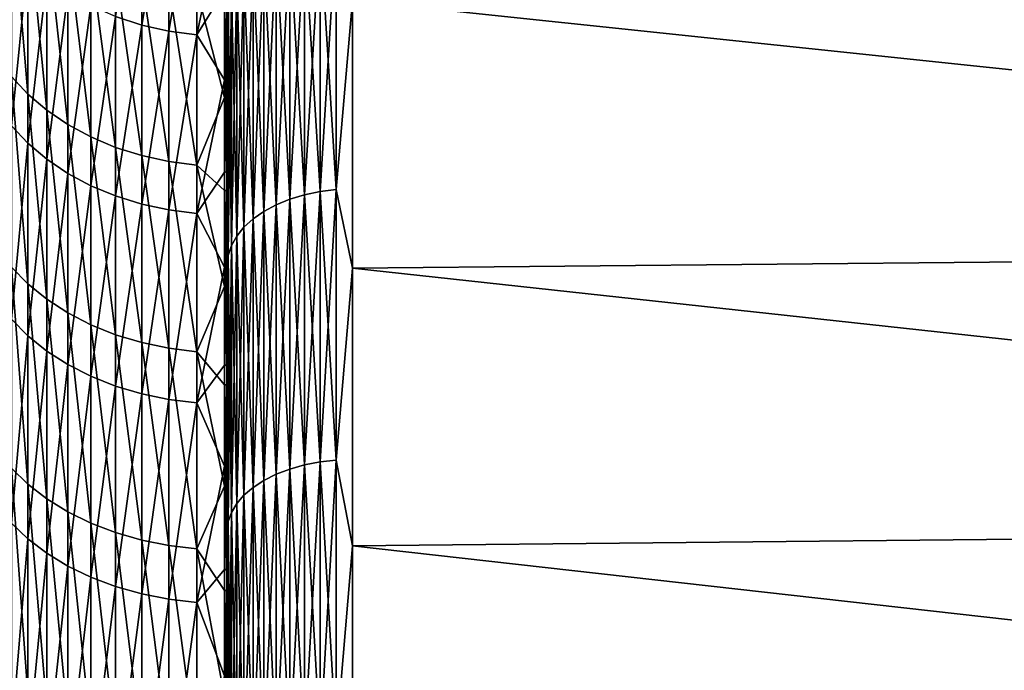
# Model space of a CAD drawing. Header units: metres. Extents: x -2 to 78, y -85 to 85.
# Tile 449 of 500: x 38.59 to 42.5, y 42.78 to 45.37. Entities that reach past the tile are written whole.
import ezdxf

# ---------------------------------------------------------------- set-up
doc = ezdxf.new("R2010")
doc.units = ezdxf.units.M
doc.layers.add('solid_20004802', color=7, linetype='CONTINUOUS')

msp = doc.modelspace()

# ---------------------------------------------------------------- linework, layer by layer
at = {"layer": 'solid_20004802'}
for points in [[(39.410625, 51.387024, 13.497613), (39.410625, 45.488194, 13.347751), (39.410625, 44.765827, 14.244519)], [(39.410625, 51.043106, 14.076686), (39.410625, 51.387024, 13.497613), (39.410625, 44.765827, 14.244519)], [(39.410625, 50.684883, 14.647001), (39.410625, 51.043106, 14.076686), (39.410625, 44.765827, 14.244519)], [(39.410625, 51.043083, -14.076723), (39.410625, 44.691898, -14.331079), (39.410625, 45.419147, -13.437757)], [(39.410625, 51.043083, -14.076723), (39.410625, 50.68486, -14.647038), (39.410625, 44.691898, -14.331079)], [(39.410625, 50.684883, 14.647001), (39.410625, 44.765827, 14.244519), (39.410625, 43.997272, 15.102559)], [(39.410625, 50.312798, 15.207808), (39.410625, 50.684883, 14.647001), (39.410625, 43.997272, 15.102559)], [(39.410625, 50.68486, -14.647038), (39.410625, 43.919174, -15.184835), (39.410625, 44.691898, -14.331079)], [(39.410625, 50.68486, -14.647038), (39.410625, 50.312775, -15.207843), (39.410625, 43.919174, -15.184835)], [(39.410625, 50.312798, 15.207808), (39.410625, 43.997272, 15.102559), (39.410625, 43.184834, 15.919174)], [(39.410625, 49.92654, 15.759588), (39.410625, 50.312798, 15.207808), (39.410625, 43.184834, 15.919174)], [(39.410625, 50.312775, -15.207843), (39.410625, 49.926517, -15.759623), (39.410625, 43.919174, -15.184835)], [(39.410625, 49.526707, 16.301516), (39.410625, 49.92654, 15.759588), (39.410625, 43.184834, 15.919174)], [(39.410625, 49.926517, -15.759623), (39.410625, 43.102558, -15.997272), (39.410625, 43.919174, -15.184835)], [(39.410625, 49.926517, -15.759623), (39.410625, 49.526684, -16.30155), (39.410625, 43.102558, -15.997272)], [(39.410625, 49.526707, 16.301516), (39.410625, 43.184834, 15.919174), (39.410625, 42.331078, 16.691898)], [(39.410625, 49.113743, 16.832952), (39.410625, 49.526707, 16.301516), (39.410625, 42.331078, 16.691898)], [(39.410625, 49.526684, -16.30155), (39.410625, 42.244518, -16.765829), (39.410625, 43.102558, -15.997272)], [(39.410625, 49.526684, -16.30155), (39.410625, 49.113716, -16.832985), (39.410625, 42.244518, -16.765829)], [(39.410625, 49.113743, 16.832952), (39.410625, 42.331078, 16.691898), (39.410625, 41.437759, 17.419146)], [(39.410625, 48.687313, 17.354332), (39.410625, 49.113743, 16.832952), (39.410625, 41.437759, 17.419146)], [(39.410625, 49.113716, -16.832985), (39.410625, 48.687286, -17.354364), (39.410625, 42.244518, -16.765829)], [(39.410625, 48.248127, 17.864828), (39.410625, 48.687313, 17.354332), (39.410625, 41.437759, 17.419146)], [(39.410625, 48.687286, -17.354364), (39.410625, 41.347752, -17.488192), (39.410625, 42.244518, -16.765829)], [(39.410625, 48.687286, -17.354364), (39.410625, 48.248096, -17.864861), (39.410625, 41.347752, -17.488192)], [(39.410625, 48.248127, 17.864828), (39.410625, 41.437759, 17.419146), (39.410625, 40.507576, 18.098614)], [(39.410625, 47.796581, 18.363922), (39.410625, 48.248127, 17.864828), (39.410625, 40.507576, 18.098614)], [(39.410625, 48.248096, -17.864861), (39.410625, 40.414097, -18.16288), (39.410625, 41.347752, -17.488192)], [(39.410625, 48.248096, -17.864861), (39.410625, 47.796551, -18.363955), (39.410625, 40.414097, -18.16288)], [(39.410625, 47.796581, 18.363922), (39.410625, 40.507576, 18.098614), (39.410625, 39.543453, 18.728268)], [(39.410625, 47.332367, 18.851988), (39.410625, 47.796581, 18.363922), (39.410625, 39.543453, 18.728268)], [(39.410625, 47.796551, -18.363955), (39.410625, 39.446392, -18.787746), (39.410625, 40.414097, -18.16288)], [(39.410625, 47.796551, -18.363955), (39.410625, 47.332333, -18.852022), (39.410625, 39.446392, -18.787746)], [(39.410625, 47.332367, 18.851988), (39.410625, 39.543453, 18.728268), (39.410625, 38.547363, 19.306816)], [(39.410625, 46.856277, 19.328205), (39.410625, 47.332367, 18.851988), (39.410625, 38.547363, 19.306816)], [(39.410625, 47.332333, -18.852022), (39.410625, 46.856243, -19.328238), (39.410625, 39.446392, -18.787746)], [(39.410625, 46.856277, 19.328205), (39.410625, 38.547363, 19.306816), (39.410625, 37.522343, 19.832407)], [(39.410625, 46.368671, 19.792171), (39.410625, 46.856277, 19.328205), (39.410625, 37.522343, 19.832407)], [(39.410625, 46.856243, -19.328238), (39.410625, 38.447662, -19.360931), (39.410625, 39.446392, -18.787746)], [(39.410625, 46.856243, -19.328238), (39.410625, 46.368637, -19.792206), (39.410625, 38.447662, -19.360931)], [(39.410625, 45.869267, 20.244188), (39.410625, 46.368671, 19.792171), (39.410625, 37.522343, 19.832407)], [(39.410625, 46.368637, -19.792206), (39.410625, 37.41996, -19.881256), (39.410625, 38.447662, -19.360931)], [(39.410625, 46.368637, -19.792206), (39.410625, 45.869228, -20.244221), (39.410625, 37.41996, -19.881256)], [(39.070782, 45.350189, 13.617154), (39.070782, 46.01762, 12.720903), (38.967026, 45.383896, 13.643607)], [(39.178684, 45.992336, 12.703053), (39.070782, 46.01762, 12.720903), (39.070782, 45.350189, 13.617154)], [(39.178684, 45.325844, 13.598046), (39.178684, 45.992336, 12.703053), (39.070782, 45.350189, 13.617154)], [(39.178684, 45.325844, 13.598046), (39.289375, 45.977093, 12.692291), (39.178684, 45.992336, 12.703053)], [(39.178684, 45.325844, 13.598046), (39.289375, 45.311165, 13.586525), (39.289375, 45.977093, 12.692291)], [(39.400002, 45.831692, 12.885292), (39.289375, 45.977093, 12.692291), (39.289375, 45.311165, 13.586525)], [(38.618519, 45.07542, -14.460934), (38.553516, 45.145256, -14.520078), (38.553516, 45.858681, -13.633048)], [(38.618519, 45.785938, -13.577517), (38.618519, 45.07542, -14.460934), (38.553516, 45.858681, -13.633048)], [(39.410625, 45.869267, 20.244188), (39.410625, 37.522343, 19.832407), (39.410625, 36.471584, 20.303486)], [(39.410625, 45.358952, 20.68346), (39.410625, 45.869267, 20.244188), (39.410625, 36.471584, 20.303486)], [(39.414875, 45.454346, 20.688208), (39.410625, 45.869267, 20.244188), (39.410625, 45.358952, 20.68346)], [(39.410625, 45.869228, -20.244221), (39.410625, 36.366417, -20.347048), (39.410625, 37.41996, -19.881256)], [(39.410625, 45.869228, -20.244221), (39.410625, 45.358913, -20.683493), (39.410625, 36.366417, -20.347048)], [(39.414875, 45.454346, -20.688208), (39.410625, 45.358913, -20.683493), (39.410625, 45.869228, -20.244221)], [(39.400002, 45.488285, 13.347656), (39.400002, 45.831692, 12.885292), (39.289375, 45.311165, 13.586525)], [(38.693371, 45.011581, -14.40687), (38.618519, 45.07542, -14.460934), (38.618519, 45.785938, -13.577517)], [(38.693371, 45.719444, -13.526756), (38.693371, 45.011581, -14.40687), (38.618519, 45.785938, -13.577517)], [(38.777126, 44.954548, -14.358569), (38.693371, 45.011581, -14.40687), (38.693371, 45.719444, -13.526756)], [(38.777126, 45.660038, -13.481406), (38.777126, 44.954548, -14.358569), (38.693371, 45.719444, -13.526756)], [(39.717983, 45.709927, -20.991142), (39.717983, 44.675091, -21.822256), (39.659534, 45.691216, -20.968966)], [(39.659534, 44.657475, 21.7992), (39.717983, 44.675091, 21.822256), (39.717983, 45.709927, 20.991142)], [(39.659534, 45.691216, 20.968966), (39.659534, 44.657475, 21.7992), (39.717983, 45.709927, 20.991142)], [(39.779713, 45.723572, -21.007315), (39.779713, 44.687939, -21.839069), (39.717983, 45.709927, -20.991142)], [(39.717983, 44.675091, 21.822256), (39.779713, 44.687939, 21.839069), (39.779713, 45.723572, 21.007315)], [(39.717983, 45.709927, 20.991142), (39.717983, 44.675091, 21.822256), (39.779713, 45.723572, 21.007315)], [(39.779713, 44.687939, -21.839069), (39.717983, 44.675091, -21.822256), (39.717983, 45.709927, -20.991142)], [(39.84367, 45.731915, -21.017204), (39.84367, 44.695797, -21.84935), (39.779713, 45.723572, -21.007315)], [(39.779713, 44.687939, 21.839069), (39.84367, 44.695797, 21.84935), (39.84367, 45.731915, 21.017204)], [(39.779713, 45.723572, 21.007315), (39.779713, 44.687939, 21.839069), (39.84367, 45.731915, 21.017204)], [(39.84367, 44.695797, -21.84935), (39.779713, 44.687939, -21.839069), (39.779713, 45.723572, -21.007315)], [(39.908051, 45.447441, -21.259769), (39.84367, 44.695797, -21.84935), (39.84367, 45.731915, -21.017204)], [(39.908051, 45.447441, 21.259769), (39.84367, 45.731915, 21.017204), (39.84367, 44.695797, 21.84935)], [(38.618519, 45.602173, 13.814921), (38.553516, 45.674164, 13.871424), (38.553516, 44.948906, 14.748801)], [(38.868729, 44.905037, -14.316639), (38.777126, 44.954548, -14.358569), (38.777126, 45.660038, -13.481406)], [(38.868729, 45.608467, -13.442038), (38.868729, 44.905037, -14.316639), (38.777126, 45.660038, -13.481406)], [(39.605366, 45.667755, -20.941158), (39.605366, 44.635384, -21.770292), (39.556393, 45.639946, -20.908195)], [(39.556393, 44.6092, 21.736025), (39.605366, 44.635384, 21.770292), (39.605366, 45.667755, 20.941158)], [(39.556393, 45.639946, 20.908195), (39.556393, 44.6092, 21.736025), (39.605366, 45.667755, 20.941158)], [(39.659534, 45.691216, -20.968966), (39.659534, 44.657475, -21.7992), (39.605366, 45.667755, -20.941158)], [(39.605366, 44.635384, 21.770292), (39.659534, 44.657475, 21.7992), (39.659534, 45.691216, 20.968966)], [(39.605366, 45.667755, 20.941158), (39.605366, 44.635384, 21.770292), (39.659534, 45.691216, 20.968966)], [(39.659534, 44.657475, -21.7992), (39.605366, 44.635384, -21.770292), (39.605366, 45.667755, -20.941158)], [(39.717983, 44.675091, -21.822256), (39.659534, 44.657475, -21.7992), (39.659534, 45.691216, -20.968966)], [(39.556393, 45.639946, -20.908195), (39.556393, 44.6092, -21.736025), (39.513454, 45.608257, -20.87064)], [(39.513454, 44.579365, 21.696981), (39.556393, 44.6092, 21.736025), (39.556393, 45.639946, 20.908195)], [(39.513454, 45.608257, 20.87064), (39.513454, 44.579365, 21.696981), (39.556393, 45.639946, 20.908195)], [(39.605366, 44.635384, -21.770292), (39.556393, 44.6092, -21.736025), (39.556393, 45.639946, -20.908195)], [(38.618519, 44.879868, 14.688725), (38.618519, 45.602173, 13.814921), (38.553516, 44.948906, 14.748801)], [(38.693371, 45.536366, 13.763273), (38.618519, 45.602173, 13.814921), (38.618519, 44.879868, 14.688725)], [(38.967026, 44.863674, -14.281608), (38.868729, 44.905037, -14.316639), (38.868729, 45.608467, -13.442038)], [(38.967026, 45.56538, -13.409146), (38.967026, 44.863674, -14.281608), (38.868729, 45.608467, -13.442038)], [(39.513454, 45.608257, -20.87064), (39.513454, 44.579365, -21.696981), (39.47728, 45.573238, -20.829128)], [(39.47728, 44.546391, 21.653828), (39.513454, 44.579365, 21.696981), (39.513454, 45.608257, 20.87064)], [(39.47728, 45.573238, 20.829128), (39.47728, 44.546391, 21.653828), (39.513454, 45.608257, 20.87064)], [(39.556393, 44.6092, -21.736025), (39.513454, 44.579365, -21.696981), (39.513454, 45.608257, -20.87064)], [(39.070782, 44.830978, -14.253918), (38.967026, 44.863674, -14.281608), (38.967026, 45.56538, -13.409146)], [(39.070782, 45.531322, -13.383148), (39.070782, 44.830978, -14.253918), (38.967026, 45.56538, -13.409146)], [(39.47728, 45.573238, -20.829128), (39.47728, 44.546391, -21.653828), (39.44849, 45.535477, -20.784372)], [(39.44849, 44.510838, 21.607298), (39.47728, 44.546391, 21.653828), (39.47728, 45.573238, 20.829128)], [(39.44849, 45.535477, 20.784372), (39.44849, 44.510838, 21.607298), (39.47728, 45.573238, 20.829128)], [(39.513454, 44.579365, -21.696981), (39.47728, 44.546391, -21.653828), (39.47728, 45.573238, -20.829128)], [(38.693371, 44.816761, 14.633811), (38.693371, 45.536366, 13.763273), (38.618519, 44.879868, 14.688725)], [(38.777126, 45.477573, 13.717131), (38.693371, 45.536366, 13.763273), (38.693371, 44.816761, 14.633811)], [(39.178684, 44.807362, -14.233916), (39.070782, 44.830978, -14.253918), (39.070782, 45.531322, -13.383148)], [(39.178684, 45.506725, -13.364368), (39.178684, 44.807362, -14.233916), (39.070782, 45.531322, -13.383148)], [(39.289375, 44.793121, -14.221857), (39.178684, 44.807362, -14.233916), (39.178684, 45.506725, -13.364368)], [(39.289375, 45.49189, -13.353045), (39.289375, 44.793121, -14.221857), (39.178684, 45.506725, -13.364368)], [(39.44849, 45.535477, -20.784372), (39.44849, 44.510838, -21.607298), (39.427567, 45.495621, -20.737129)], [(39.427567, 44.473309, 21.558186), (39.44849, 44.510838, 21.607298), (39.44849, 45.535477, 20.784372)], [(39.427567, 45.495621, 20.737129), (39.427567, 44.473309, 21.558186), (39.44849, 45.535477, 20.784372)], [(39.47728, 44.546391, -21.653828), (39.44849, 44.510838, -21.607298), (39.44849, 45.535477, -20.784372)], [(49.188503, 45.531387, -21.242498), (49.188503, 44.471329, -22.074615), (39.908051, 45.447441, -21.259769)], [(49.188503, 44.471195, 22.074715), (49.188503, 45.531265, 21.242599), (39.908051, 45.447441, 21.259769)], [(38.777126, 44.76038, 14.584749), (38.777126, 45.477573, 13.717131), (38.693371, 44.816761, 14.633811)], [(38.868729, 45.426537, 13.677073), (38.777126, 45.477573, 13.717131), (38.777126, 44.76038, 14.584749)], [(39.289375, 45.49189, -13.353045), (39.400002, 45.419147, -13.437757), (39.400002, 45.061417, -13.889133)], [(39.289375, 45.49189, -13.353045), (39.400002, 45.061417, -13.889133), (39.289375, 44.793121, -14.221857)], [(39.400002, 45.132889, 13.800872), (39.400002, 45.488285, 13.347656), (39.289375, 45.311165, 13.586525)], [(39.410625, 45.488194, 13.347751), (39.400002, 45.488285, 13.347656), (39.400002, 45.132889, 13.800872)], [(39.410625, 45.488194, 13.347751), (39.400002, 45.132889, 13.800872), (39.400002, 44.765755, 14.24463)], [(39.410625, 44.765827, 14.244519), (39.410625, 45.488194, 13.347751), (39.400002, 44.765755, 14.24463)], [(39.427567, 45.495621, -20.737129), (39.427567, 44.473309, -21.558186), (39.414875, 45.454346, -20.688208)], [(39.414875, 44.434444, 21.507326), (39.427567, 44.473309, 21.558186), (39.427567, 45.495621, 20.737129)], [(39.414875, 45.454346, 20.688208), (39.414875, 44.434444, 21.507326), (39.427567, 45.495621, 20.737129)], [(39.44849, 44.510838, -21.607298), (39.427567, 44.473309, -21.558186), (39.427567, 45.495621, -20.737129)], [(38.868729, 44.711437, 14.542158), (38.868729, 45.426537, 13.677073), (38.777126, 44.76038, 14.584749)], [(38.967026, 45.383896, 13.643607), (38.868729, 45.426537, 13.677073), (38.868729, 44.711437, 14.542158)], [(39.414875, 45.454346, 20.688208), (39.410625, 45.358952, 20.68346), (39.410625, 44.838005, 21.109707)], [(39.414875, 45.454346, 20.688208), (39.410625, 44.838005, 21.109707), (39.414875, 44.434444, 21.507326)], [(39.414875, 45.454346, -20.688208), (39.414875, 44.434444, -21.507326), (39.410625, 45.358913, -20.683493)], [(39.427567, 44.473309, -21.558186), (39.414875, 44.434444, -21.507326), (39.414875, 45.454346, -20.688208)], [(39.908051, 45.447441, -21.259769), (39.908051, 44.383259, -22.090265), (39.84367, 44.695797, -21.84935)], [(39.908051, 44.383259, 22.090265), (39.908051, 45.447441, 21.259769), (39.84367, 44.695797, 21.84935)], [(49.188503, 44.471329, -22.074615), (39.908051, 44.383259, -22.090265), (39.908051, 45.447441, -21.259769)], [(49.188503, 44.471195, 22.074715), (39.908051, 45.447441, 21.259769), (39.908051, 44.383259, 22.090265)], [(38.967026, 44.670547, 14.506576), (38.967026, 45.383896, 13.643607), (38.868729, 44.711437, 14.542158)], [(39.070782, 45.350189, 13.617154), (38.967026, 45.383896, 13.643607), (38.967026, 44.670547, 14.506576)], [(39.410625, 44.691898, -14.331079), (39.400002, 45.061417, -13.889133), (39.400002, 45.419147, -13.437757)], [(39.410625, 45.419147, -13.437757), (39.410625, 44.691898, -14.331079), (39.400002, 45.419147, -13.437757)], [(39.070782, 44.638222, 14.478449), (39.070782, 45.350189, 13.617154), (38.967026, 44.670547, 14.506576)], [(39.178684, 45.325844, 13.598046), (39.070782, 45.350189, 13.617154), (39.070782, 44.638222, 14.478449)], [(39.410625, 45.358952, 20.68346), (39.410625, 36.471584, 20.303486), (39.410625, 35.397255, 20.719088)], [(39.410625, 45.358952, 20.68346), (39.410625, 35.397255, 20.719088), (39.410625, 34.302631, 21.077858)], [(39.410625, 44.838005, 21.109707), (39.410625, 45.358952, 20.68346), (39.410625, 34.302631, 21.077858)], [(39.410625, 45.358913, -20.683493), (39.410625, 35.290318, -20.756941), (39.410625, 36.366417, -20.347048)], [(39.410625, 45.358913, -20.683493), (39.410625, 44.837963, -21.109739), (39.410625, 35.290318, -20.756941)], [(39.414875, 44.434444, -21.507326), (39.410625, 44.837963, -21.109739), (39.410625, 45.358913, -20.683493)], [(39.178684, 44.614876, 14.458133), (39.178684, 45.325844, 13.598046), (39.070782, 44.638222, 14.478449)], [(39.178684, 44.614876, 14.458133), (39.289375, 45.311165, 13.586525), (39.178684, 45.325844, 13.598046)], [(39.178684, 44.614876, 14.458133), (39.289375, 44.6008, 14.445883), (39.289375, 45.311165, 13.586525)], [(39.400002, 45.132889, 13.800872), (39.289375, 45.311165, 13.586525), (39.289375, 44.6008, 14.445883)], [(38.618519, 44.321072, -15.307229), (38.553516, 44.387821, -15.369834), (38.553516, 45.145256, -14.520078)], [(38.618519, 45.07542, -14.460934), (38.618519, 44.321072, -15.307229), (38.553516, 45.145256, -14.520078)], [(39.400002, 44.765755, 14.24463), (39.400002, 45.132889, 13.800872), (39.289375, 44.6008, 14.445883)], [(38.693371, 44.260052, -15.250002), (38.618519, 44.321072, -15.307229), (38.618519, 45.07542, -14.460934)], [(38.693371, 45.011581, -14.40687), (38.693371, 44.260052, -15.250002), (38.618519, 45.07542, -14.460934)], [(39.289375, 44.793121, -14.221857), (39.400002, 45.061417, -13.889133), (39.400002, 44.691998, -14.33099)], [(39.410625, 44.691898, -14.331079), (39.400002, 44.691998, -14.33099), (39.400002, 45.061417, -13.889133)], [(38.777126, 44.20554, -15.198874), (38.693371, 44.260052, -15.250002), (38.693371, 45.011581, -14.40687)], [(38.777126, 44.954548, -14.358569), (38.777126, 44.20554, -15.198874), (38.693371, 45.011581, -14.40687)], [(38.868729, 44.158215, -15.15449), (38.777126, 44.20554, -15.198874), (38.777126, 44.954548, -14.358569)], [(38.868729, 44.905037, -14.316639), (38.868729, 44.158215, -15.15449), (38.777126, 44.954548, -14.358569)], [(38.618519, 44.879868, 14.688725), (38.553516, 44.948906, 14.748801), (38.553516, 44.180138, 15.588319)], [(38.618519, 44.114231, 15.524824), (38.618519, 44.879868, 14.688725), (38.553516, 44.180138, 15.588319)], [(38.693371, 44.816761, 14.633811), (38.618519, 44.879868, 14.688725), (38.618519, 44.114231, 15.524824)], [(38.967026, 44.118679, -15.117409), (38.868729, 44.158215, -15.15449), (38.868729, 44.905037, -14.316639)], [(38.967026, 44.863674, -14.281608), (38.967026, 44.118679, -15.117409), (38.868729, 44.905037, -14.316639)], [(39.070782, 44.087425, -15.088098), (38.967026, 44.118679, -15.117409), (38.967026, 44.863674, -14.281608)], [(39.070782, 44.830978, -14.253918), (39.070782, 44.087425, -15.088098), (38.967026, 44.863674, -14.281608)], [(39.410625, 44.838005, 21.109707), (39.410625, 34.302631, 21.077858), (39.410625, 33.19112, 21.378765)], [(39.410625, 44.306206, 21.52314), (39.410625, 44.838005, 21.109707), (39.410625, 33.19112, 21.378765)], [(39.414875, 44.434444, 21.507326), (39.410625, 44.838005, 21.109707), (39.410625, 44.306206, 21.52314)], [(39.410625, 44.837963, -21.109739), (39.410625, 34.193871, -21.110092), (39.410625, 35.290318, -20.756941)], [(39.410625, 44.837963, -21.109739), (39.410625, 44.306164, -21.52317), (39.410625, 34.193871, -21.110092)], [(39.414875, 44.434444, -21.507326), (39.410625, 44.306164, -21.52317), (39.410625, 44.837963, -21.109739)], [(38.693371, 44.053986, 15.466784), (38.693371, 44.816761, 14.633811), (38.618519, 44.114231, 15.524824)], [(38.777126, 44.76038, 14.584749), (38.693371, 44.816761, 14.633811), (38.693371, 44.053986, 15.466784)], [(39.178684, 44.064854, -15.066926), (39.070782, 44.087425, -15.088098), (39.070782, 44.830978, -14.253918)], [(39.178684, 44.807362, -14.233916), (39.178684, 44.064854, -15.066926), (39.070782, 44.830978, -14.253918)], [(39.289375, 44.051243, -15.054161), (39.178684, 44.064854, -15.066926), (39.178684, 44.807362, -14.233916)], [(39.289375, 44.793121, -14.221857), (39.289375, 44.051243, -15.054161), (39.178684, 44.807362, -14.233916)], [(38.777126, 44.000164, 15.414929), (38.777126, 44.76038, 14.584749), (38.693371, 44.053986, 15.466784)], [(38.868729, 44.711437, 14.542158), (38.777126, 44.76038, 14.584749), (38.777126, 44.000164, 15.414929)], [(39.289375, 44.793121, -14.221857), (39.400002, 44.691998, -14.33099), (39.400002, 44.311134, -14.763024)], [(39.289375, 44.793121, -14.221857), (39.400002, 44.311134, -14.763024), (39.289375, 44.051243, -15.054161)], [(39.400002, 44.387127, 14.678624), (39.400002, 44.765755, 14.24463), (39.289375, 44.6008, 14.445883)], [(39.410625, 44.765827, 14.244519), (39.400002, 44.765755, 14.24463), (39.400002, 44.387127, 14.678624)], [(39.410625, 44.765827, 14.244519), (39.400002, 44.387127, 14.678624), (39.400002, 43.997272, 15.102559)], [(39.410625, 43.997272, 15.102559), (39.410625, 44.765827, 14.244519), (39.400002, 43.997272, 15.102559)], [(38.868729, 43.953438, 15.369914), (38.868729, 44.711437, 14.542158), (38.777126, 44.000164, 15.414929)], [(38.967026, 44.670547, 14.506576), (38.868729, 44.711437, 14.542158), (38.868729, 43.953438, 15.369914)], [(39.410625, 43.919174, -15.184835), (39.400002, 44.311134, -14.763024), (39.400002, 44.691998, -14.33099)], [(39.410625, 44.691898, -14.331079), (39.410625, 43.919174, -15.184835), (39.400002, 44.691998, -14.33099)], [(39.779713, 44.687939, -21.839069), (39.779713, 43.613331, -22.619816), (39.717983, 44.675091, -21.822256)], [(39.717983, 43.601311, 22.602404), (39.779713, 43.613331, 22.619816), (39.779713, 44.687939, 21.839069)], [(39.717983, 44.675091, 21.822256), (39.717983, 43.601311, 22.602404), (39.779713, 44.687939, 21.839069)], [(39.84367, 44.695797, -21.84935), (39.84367, 43.620682, -22.630465), (39.779713, 44.687939, -21.839069)], [(39.779713, 43.613331, 22.619816), (39.84367, 43.620682, 22.630465), (39.84367, 44.695797, 21.84935)], [(39.779713, 44.687939, 21.839069), (39.779713, 43.613331, 22.619816), (39.84367, 44.695797, 21.84935)], [(39.84367, 43.620682, -22.630465), (39.779713, 43.613331, -22.619816), (39.779713, 44.687939, -21.839069)], [(39.908051, 44.383259, -22.090265), (39.84367, 43.620682, -22.630465), (39.84367, 44.695797, -21.84935)], [(39.908051, 44.383259, 22.090265), (39.84367, 44.695797, 21.84935), (39.84367, 43.620682, 22.630465)], [(38.967026, 43.914402, 15.332306), (38.967026, 44.670547, 14.506576), (38.868729, 43.953438, 15.369914)], [(39.070782, 44.638222, 14.478449), (38.967026, 44.670547, 14.506576), (38.967026, 43.914402, 15.332306)], [(39.659534, 44.657475, -21.7992), (39.659534, 43.584827, -22.578522), (39.605366, 44.635384, -21.770292)], [(39.605366, 43.564163, 22.54858), (39.659534, 43.584827, 22.578522), (39.659534, 44.657475, 21.7992)], [(39.605366, 44.635384, 21.770292), (39.605366, 43.564163, 22.54858), (39.659534, 44.657475, 21.7992)], [(39.717983, 44.675091, -21.822256), (39.717983, 43.601311, -22.602404), (39.659534, 44.657475, -21.7992)], [(39.659534, 43.584827, 22.578522), (39.717983, 43.601311, 22.602404), (39.717983, 44.675091, 21.822256)], [(39.659534, 44.657475, 21.7992), (39.659534, 43.584827, 22.578522), (39.717983, 44.675091, 21.822256)], [(39.717983, 43.601311, -22.602404), (39.659534, 43.584827, -22.578522), (39.659534, 44.657475, -21.7992)], [(39.779713, 43.613331, -22.619816), (39.717983, 43.601311, -22.602404), (39.717983, 44.675091, -21.822256)], [(39.070782, 43.883549, 15.302578), (39.070782, 44.638222, 14.478449), (38.967026, 43.914402, 15.332306)], [(39.178684, 44.614876, 14.458133), (39.070782, 44.638222, 14.478449), (39.070782, 43.883549, 15.302578)], [(39.178684, 43.861259, 15.281106), (39.178684, 44.614876, 14.458133), (39.070782, 43.883549, 15.302578)], [(39.178684, 43.861259, 15.281106), (39.289375, 44.6008, 14.445883), (39.178684, 44.614876, 14.458133)], [(39.178684, 43.861259, 15.281106), (39.289375, 43.84782, 15.268159), (39.289375, 44.6008, 14.445883)], [(39.400002, 44.387127, 14.678624), (39.289375, 44.6008, 14.445883), (39.289375, 43.84782, 15.268159)], [(39.556393, 44.6092, -21.736025), (39.556393, 43.539661, -22.513088), (39.513454, 44.579365, -21.696981)], [(39.513454, 43.511749, 22.472651), (39.556393, 43.539661, 22.513088), (39.556393, 44.6092, 21.736025)], [(39.513454, 44.579365, 21.696981), (39.513454, 43.511749, 22.472651), (39.556393, 44.6092, 21.736025)], [(39.605366, 44.635384, -21.770292), (39.605366, 43.564163, -22.54858), (39.556393, 44.6092, -21.736025)], [(39.556393, 43.539661, 22.513088), (39.605366, 43.564163, 22.54858), (39.605366, 44.635384, 21.770292)], [(39.556393, 44.6092, 21.736025), (39.556393, 43.539661, 22.513088), (39.605366, 44.635384, 21.770292)], [(39.605366, 43.564163, -22.54858), (39.556393, 43.539661, -22.513088), (39.556393, 44.6092, -21.736025)], [(39.659534, 43.584827, -22.578522), (39.605366, 43.564163, -22.54858), (39.605366, 44.635384, -21.770292)], [(39.513454, 44.579365, -21.696981), (39.513454, 43.511749, -22.472651), (39.47728, 44.546391, -21.653828)], [(39.47728, 43.4809, 22.427954), (39.513454, 43.511749, 22.472651), (39.513454, 44.579365, 21.696981)], [(39.47728, 44.546391, 21.653828), (39.47728, 43.4809, 22.427954), (39.513454, 44.579365, 21.696981)], [(39.556393, 43.539661, -22.513088), (39.513454, 43.511749, -22.472651), (39.513454, 44.579365, -21.696981)], [(39.47728, 44.546391, -21.653828), (39.47728, 43.4809, -22.427954), (39.44849, 44.510838, -21.607298)], [(39.44849, 43.447632, 22.379761), (39.47728, 43.4809, 22.427954), (39.47728, 44.546391, 21.653828)], [(39.44849, 44.510838, 21.607298), (39.44849, 43.447632, 22.379761), (39.47728, 44.546391, 21.653828)], [(39.513454, 43.511749, -22.472651), (39.47728, 43.4809, -22.427954), (39.47728, 44.546391, -21.653828)], [(39.44849, 44.510838, -21.607298), (39.44849, 43.447632, -22.379761), (39.427567, 44.473309, -21.558186)], [(39.427567, 43.412521, 22.328892), (39.44849, 43.447632, 22.379761), (39.44849, 44.510838, 21.607298)], [(39.427567, 44.473309, 21.558186), (39.427567, 43.412521, 22.328892), (39.44849, 44.510838, 21.607298)], [(39.47728, 43.4809, -22.427954), (39.44849, 43.447632, -22.379761), (39.44849, 44.510838, -21.607298)], [(39.427567, 44.473309, -21.558186), (39.427567, 43.412521, -22.328892), (39.414875, 44.434444, -21.507326)], [(39.414875, 43.37616, 22.276215), (39.427567, 43.412521, 22.328892), (39.427567, 44.473309, 21.558186)], [(39.414875, 44.434444, 21.507326), (39.414875, 43.37616, 22.276215), (39.427567, 44.473309, 21.558186)], [(39.44849, 43.447632, -22.379761), (39.427567, 43.412521, -22.328892), (39.427567, 44.473309, -21.558186)], [(49.188503, 44.471329, -22.074615), (49.188503, 43.371834, -22.853886), (39.908051, 44.383259, -22.090265)], [(49.188503, 43.371689, 22.853981), (49.188503, 44.471195, 22.074715), (39.908051, 44.383259, 22.090265)], [(39.414875, 44.434444, 21.507326), (39.410625, 44.306206, 21.52314), (39.410625, 43.764526, 21.923014)], [(39.414875, 44.434444, 21.507326), (39.410625, 43.764526, 21.923014), (39.414875, 43.37616, 22.276215)], [(39.414875, 44.434444, -21.507326), (39.414875, 43.37616, -22.276215), (39.410625, 44.306164, -21.52317)], [(39.427567, 43.412521, -22.328892), (39.414875, 43.37616, -22.276215), (39.414875, 44.434444, -21.507326)], [(38.618519, 43.524822, -16.114231), (38.553516, 43.588318, -16.180136), (38.553516, 44.387821, -15.369834)], [(38.618519, 44.321072, -15.307229), (38.618519, 43.524822, -16.114231), (38.553516, 44.387821, -15.369834)], [(39.400002, 43.997272, 15.102559), (39.400002, 44.387127, 14.678624), (39.289375, 43.84782, 15.268159)], [(39.908051, 44.383259, -22.090265), (39.908051, 43.279606, -22.867546), (39.84367, 43.620682, -22.630465)], [(39.908051, 43.279606, 22.867546), (39.908051, 44.383259, 22.090265), (39.84367, 43.620682, 22.630465)], [(49.188503, 43.371834, -22.853886), (39.908051, 43.279606, -22.867546), (39.908051, 44.383259, -22.090265)], [(49.188503, 43.371689, 22.853981), (39.908051, 44.383259, 22.090265), (39.908051, 43.279606, 22.867546)], [(38.693371, 43.466782, -16.053986), (38.618519, 43.524822, -16.114231), (38.618519, 44.321072, -15.307229)], [(38.693371, 44.260052, -15.250002), (38.693371, 43.466782, -16.053986), (38.618519, 44.321072, -15.307229)], [(39.289375, 44.051243, -15.054161), (39.400002, 44.311134, -14.763024), (39.400002, 43.919094, -15.184941)], [(39.410625, 43.919174, -15.184835), (39.400002, 43.919094, -15.184941), (39.400002, 44.311134, -14.763024)], [(39.410625, 44.306206, 21.52314), (39.410625, 33.19112, 21.378765), (39.410625, 32.065002, 21.621187)], [(39.410625, 44.306206, 21.52314), (39.410625, 32.065002, 21.621187), (39.410625, 30.927734, 21.804304)], [(39.410625, 43.764526, 21.923014), (39.410625, 44.306206, 21.52314), (39.410625, 30.927734, 21.804304)], [(39.410625, 44.306164, -21.52317), (39.410625, 31.953461, -21.641846), (39.410625, 33.080433, -21.405338)], [(39.410625, 44.306164, -21.52317), (39.410625, 43.764484, -21.923044), (39.410625, 31.953461, -21.641846)], [(39.410625, 44.306164, -21.52317), (39.410625, 33.080433, -21.405338), (39.410625, 34.193871, -21.110092)], [(39.414875, 43.37616, -22.276215), (39.410625, 43.764484, -21.923044), (39.410625, 44.306164, -21.52317)], [(38.777126, 43.414928, -16.000164), (38.693371, 43.466782, -16.053986), (38.693371, 44.260052, -15.250002)], [(38.777126, 44.20554, -15.198874), (38.777126, 43.414928, -16.000164), (38.693371, 44.260052, -15.250002)], [(38.618519, 44.114231, 15.524824), (38.553516, 44.180138, 15.588319), (38.553516, 43.369835, 16.387821)], [(38.868729, 43.369915, -15.95344), (38.777126, 43.414928, -16.000164), (38.777126, 44.20554, -15.198874)], [(38.868729, 44.158215, -15.15449), (38.868729, 43.369915, -15.95344), (38.777126, 44.20554, -15.198874)], [(38.967026, 43.332306, -15.914403), (38.868729, 43.369915, -15.95344), (38.868729, 44.158215, -15.15449)], [(38.967026, 44.118679, -15.117409), (38.967026, 43.332306, -15.914403), (38.868729, 44.158215, -15.15449)], [(38.618519, 43.307228, 16.32107), (38.618519, 44.114231, 15.524824), (38.553516, 43.369835, 16.387821)], [(38.693371, 44.053986, 15.466784), (38.618519, 44.114231, 15.524824), (38.618519, 43.307228, 16.32107)], [(39.070782, 43.302578, -15.883547), (38.967026, 43.332306, -15.914403), (38.967026, 44.118679, -15.117409)], [(39.070782, 44.087425, -15.088098), (39.070782, 43.302578, -15.883547), (38.967026, 44.118679, -15.117409)], [(38.693371, 43.25, 16.260054), (38.693371, 44.053986, 15.466784), (38.618519, 43.307228, 16.32107)], [(38.777126, 44.000164, 15.414929), (38.693371, 44.053986, 15.466784), (38.693371, 43.25, 16.260054)], [(39.178684, 43.281105, -15.861259), (39.070782, 43.302578, -15.883547), (39.070782, 44.087425, -15.088098)], [(39.178684, 44.064854, -15.066926), (39.178684, 43.281105, -15.861259), (39.070782, 44.087425, -15.088098)], [(39.289375, 43.268158, -15.847821), (39.178684, 43.281105, -15.861259), (39.178684, 44.064854, -15.066926)], [(39.289375, 44.051243, -15.054161), (39.289375, 43.268158, -15.847821), (39.178684, 44.064854, -15.066926)], [(39.289375, 44.051243, -15.054161), (39.400002, 43.919094, -15.184941), (39.400002, 43.516144, -15.596451)], [(39.289375, 44.051243, -15.054161), (39.400002, 43.516144, -15.596451), (39.289375, 43.268158, -15.847821)], [(38.777126, 43.198875, 16.20554), (38.777126, 44.000164, 15.414929), (38.693371, 43.25, 16.260054)], [(38.868729, 43.953438, 15.369914), (38.777126, 44.000164, 15.414929), (38.777126, 43.198875, 16.20554)], [(39.400002, 43.596451, 15.516144), (39.400002, 43.997272, 15.102559), (39.289375, 43.84782, 15.268159)], [(39.410625, 43.997272, 15.102559), (39.400002, 43.997272, 15.102559), (39.400002, 43.596451, 15.516144)], [(39.410625, 43.997272, 15.102559), (39.400002, 43.596451, 15.516144), (39.400002, 43.18494, 15.919094)], [(39.410625, 43.184834, 15.919174), (39.410625, 43.997272, 15.102559), (39.400002, 43.18494, 15.919094)], [(38.868729, 43.154491, 16.158215), (38.868729, 43.953438, 15.369914), (38.777126, 43.198875, 16.20554)], [(38.967026, 43.914402, 15.332306), (38.868729, 43.953438, 15.369914), (38.868729, 43.154491, 16.158215)], [(38.967026, 43.117409, 16.118679), (38.967026, 43.914402, 15.332306), (38.868729, 43.154491, 16.158215)], [(39.070782, 43.883549, 15.302578), (38.967026, 43.914402, 15.332306), (38.967026, 43.117409, 16.118679)], [(39.410625, 43.919174, -15.184835), (39.410625, 43.102558, -15.997272), (39.400002, 43.919094, -15.184941)], [(39.410625, 43.102558, -15.997272), (39.400002, 43.516144, -15.596451), (39.400002, 43.919094, -15.184941)], [(39.070782, 43.088097, 16.087425), (39.070782, 43.883549, 15.302578), (38.967026, 43.117409, 16.118679)], [(39.178684, 43.861259, 15.281106), (39.070782, 43.883549, 15.302578), (39.070782, 43.088097, 16.087425)], [(39.178684, 43.066925, 16.064852), (39.178684, 43.861259, 15.281106), (39.070782, 43.088097, 16.087425)], [(39.178684, 43.066925, 16.064852), (39.289375, 43.84782, 15.268159), (39.178684, 43.861259, 15.281106)], [(39.178684, 43.066925, 16.064852), (39.289375, 43.054161, 16.051241), (39.289375, 43.84782, 15.268159)], [(39.400002, 43.596451, 15.516144), (39.289375, 43.84782, 15.268159), (39.289375, 43.054161, 16.051241)], [(39.410625, 43.764526, 21.923014), (39.410625, 30.927734, 21.804304), (39.410625, 29.782835, 21.927628)], [(39.410625, 43.764526, 21.923014), (39.410625, 29.782835, 21.927628), (39.410625, 28.632656, 21.990902)], [(39.410625, 12.786901, 22.309183), (39.410625, 43.764526, 21.923014), (39.410625, 28.632656, 21.990902)], [(39.410625, 12.786901, 22.309183), (39.410625, 43.213142, 22.309155), (39.410625, 43.764526, 21.923014)], [(39.414875, 43.37616, 22.276215), (39.410625, 43.764526, 21.923014), (39.410625, 43.213142, 22.309155)], [(39.410625, 43.764484, -21.923044), (39.410625, 29.669352, -21.936558), (39.410625, 30.815268, -21.819126)], [(39.410625, 43.764484, -21.923044), (39.410625, 43.2131, -22.309183), (39.410625, 29.669352, -21.936558)], [(39.410625, 43.764484, -21.923044), (39.410625, 30.815268, -21.819126), (39.410625, 31.953461, -21.641846)], [(39.414875, 43.37616, -22.276215), (39.410625, 43.2131, -22.309183), (39.410625, 43.764484, -21.923044)], [(38.618519, 42.688725, -16.879868), (38.553516, 42.748802, -16.948904), (38.553516, 43.588318, -16.180136)], [(38.618519, 43.524822, -16.114231), (38.618519, 42.688725, -16.879868), (38.553516, 43.588318, -16.180136)], [(39.400002, 43.18494, 15.919094), (39.400002, 43.596451, 15.516144), (39.289375, 43.054161, 16.051241)], [(39.659534, 43.584827, -22.578522), (39.659534, 42.475784, -23.305111), (39.605366, 43.564163, -22.54858)], [(39.605366, 42.456589, 23.274206), (39.659534, 42.475784, 23.305111), (39.659534, 43.584827, 22.578522)], [(39.605366, 43.564163, 22.54858), (39.605366, 42.456589, 23.274206), (39.659534, 43.584827, 22.578522)], [(39.717983, 43.601311, -22.602404), (39.717983, 42.491096, -23.329762), (39.659534, 43.584827, -22.578522)], [(39.659534, 42.475784, 23.305111), (39.717983, 42.491096, 23.329762), (39.717983, 43.601311, 22.602404)], [(39.659534, 43.584827, 22.578522), (39.659534, 42.475784, 23.305111), (39.717983, 43.601311, 22.602404)], [(39.717983, 42.491096, -23.329762), (39.659534, 42.475784, -23.305111), (39.659534, 43.584827, -22.578522)], [(39.779713, 43.613331, -22.619816), (39.779713, 42.502258, -23.347734), (39.717983, 43.601311, -22.602404)], [(39.717983, 42.491096, 23.329762), (39.779713, 42.502258, 23.347734), (39.779713, 43.613331, 22.619816)], [(39.717983, 43.601311, 22.602404), (39.717983, 42.491096, 23.329762), (39.779713, 43.613331, 22.619816)], [(39.779713, 42.502258, -23.347734), (39.717983, 42.491096, -23.329762), (39.717983, 43.601311, -22.602404)], [(39.84367, 43.620682, -22.630465), (39.84367, 42.509087, -23.358727), (39.779713, 43.613331, -22.619816)], [(39.779713, 42.502258, 23.347734), (39.84367, 42.509087, 23.358727), (39.84367, 43.620682, 22.630465)], [(39.779713, 43.613331, 22.619816), (39.779713, 42.502258, 23.347734), (39.84367, 43.620682, 22.630465)], [(39.84367, 42.509087, -23.358727), (39.779713, 42.502258, -23.347734), (39.779713, 43.613331, -22.619816)], [(39.908051, 43.279606, -22.867546), (39.84367, 42.509087, -23.358727), (39.84367, 43.620682, -22.630465)], [(39.908051, 43.279606, 22.867546), (39.84367, 43.620682, 22.630465), (39.84367, 42.509087, 23.358727)], [(39.605366, 43.564163, -22.54858), (39.605366, 42.456589, -23.274206), (39.556393, 43.539661, -22.513088)], [(39.556393, 42.433834, 23.237572), (39.605366, 42.456589, 23.274206), (39.605366, 43.564163, 22.54858)], [(39.556393, 43.539661, 22.513088), (39.556393, 42.433834, 23.237572), (39.605366, 43.564163, 22.54858)], [(39.659534, 42.475784, -23.305111), (39.605366, 42.456589, -23.274206), (39.605366, 43.564163, -22.54858)], [(38.693371, 42.633812, -16.816761), (38.618519, 42.688725, -16.879868), (38.618519, 43.524822, -16.114231)], [(38.693371, 43.466782, -16.053986), (38.693371, 42.633812, -16.816761), (38.618519, 43.524822, -16.114231)], [(39.289375, 43.268158, -15.847821), (39.400002, 43.516144, -15.596451), (39.400002, 43.102558, -15.997272)], [(39.410625, 43.102558, -15.997272), (39.400002, 43.102558, -15.997272), (39.400002, 43.516144, -15.596451)], [(39.513454, 43.511749, -22.472651), (39.513454, 42.407906, -23.195831), (39.47728, 43.4809, -22.427954)], [(39.47728, 42.37925, 23.149696), (39.513454, 42.407906, 23.195831), (39.513454, 43.511749, 22.472651)], [(39.47728, 43.4809, 22.427954), (39.47728, 42.37925, 23.149696), (39.513454, 43.511749, 22.472651)], [(39.556393, 43.539661, -22.513088), (39.556393, 42.433834, -23.237572), (39.513454, 43.511749, -22.472651)], [(39.513454, 42.407906, 23.195831), (39.556393, 42.433834, 23.237572), (39.556393, 43.539661, 22.513088)], [(39.513454, 43.511749, 22.472651), (39.513454, 42.407906, 23.195831), (39.556393, 43.539661, 22.513088)], [(39.556393, 42.433834, -23.237572), (39.513454, 42.407906, -23.195831), (39.513454, 43.511749, -22.472651)], [(39.605366, 42.456589, -23.274206), (39.556393, 42.433834, -23.237572), (39.556393, 43.539661, -22.513088)], [(38.777126, 42.584747, -16.76038), (38.693371, 42.633812, -16.816761), (38.693371, 43.466782, -16.053986)], [(38.777126, 43.414928, -16.000164), (38.777126, 42.584747, -16.76038), (38.693371, 43.466782, -16.053986)], [(39.47728, 43.4809, -22.427954), (39.47728, 42.37925, -23.149696), (39.44849, 43.447632, -22.379761)], [(39.44849, 42.348351, 23.099953), (39.47728, 42.37925, 23.149696), (39.47728, 43.4809, 22.427954)], [(39.44849, 43.447632, 22.379761), (39.44849, 42.348351, 23.099953), (39.47728, 43.4809, 22.427954)], [(39.513454, 42.407906, -23.195831), (39.47728, 42.37925, -23.149696), (39.47728, 43.4809, -22.427954)], [(39.44849, 43.447632, -22.379761), (39.44849, 42.348351, -23.099953), (39.427567, 43.412521, -22.328892)], [(39.427567, 42.315739, 23.047447), (39.44849, 42.348351, 23.099953), (39.44849, 43.447632, 22.379761)], [(39.427567, 43.412521, 22.328892), (39.427567, 42.315739, 23.047447), (39.44849, 43.447632, 22.379761)], [(39.47728, 42.37925, -23.149696), (39.44849, 42.348351, -23.099953), (39.44849, 43.447632, -22.379761)], [(38.868729, 42.54216, -16.711437), (38.777126, 42.584747, -16.76038), (38.777126, 43.414928, -16.000164)], [(38.868729, 43.369915, -15.95344), (38.868729, 42.54216, -16.711437), (38.777126, 43.414928, -16.000164)], [(39.427567, 43.412521, -22.328892), (39.427567, 42.315739, -23.047447), (39.414875, 43.37616, -22.276215)], [(39.414875, 42.281967, 22.993076), (39.427567, 42.315739, 23.047447), (39.427567, 43.412521, 22.328892)], [(39.414875, 43.37616, 22.276215), (39.414875, 42.281967, 22.993076), (39.427567, 43.412521, 22.328892)], [(39.44849, 42.348351, -23.099953), (39.427567, 42.315739, -23.047447), (39.427567, 43.412521, -22.328892)], [(38.618519, 43.307228, 16.32107), (38.553516, 43.369835, 16.387821), (38.553516, 42.520077, 17.145258)], [(38.967026, 42.506577, -16.670546), (38.868729, 42.54216, -16.711437), (38.868729, 43.369915, -15.95344)], [(38.967026, 43.332306, -15.914403), (38.967026, 42.506577, -16.670546), (38.868729, 43.369915, -15.95344)], [(39.414875, 43.37616, 22.276215), (39.410625, 43.213142, 22.309155), (39.410625, 42.651928, 22.681688)], [(39.414875, 43.37616, 22.276215), (39.410625, 42.651928, 22.681688), (39.414875, 42.281967, 22.993076)], [(39.414875, 43.37616, -22.276215), (39.414875, 42.281967, -22.993076), (39.410625, 43.2131, -22.309183)], [(39.427567, 42.315739, -23.047447), (39.414875, 42.281967, -22.993076), (39.414875, 43.37616, -22.276215)], [(49.188503, 43.371834, -22.853886), (49.188503, 42.235538, -23.57844), (39.908051, 43.279606, -22.867546)], [(49.188503, 42.235382, 23.578533), (49.188503, 43.371689, 22.853981), (39.908051, 43.279606, 22.867546)], [(39.070782, 42.478447, -16.638224), (38.967026, 42.506577, -16.670546), (38.967026, 43.332306, -15.914403)], [(39.070782, 43.302578, -15.883547), (39.070782, 42.478447, -16.638224), (38.967026, 43.332306, -15.914403)], [(38.618519, 42.460934, 17.07542), (38.618519, 43.307228, 16.32107), (38.553516, 42.520077, 17.145258)], [(38.693371, 43.25, 16.260054), (38.618519, 43.307228, 16.32107), (38.618519, 42.460934, 17.07542)], [(39.178684, 42.458134, -16.614878), (39.070782, 42.478447, -16.638224), (39.070782, 43.302578, -15.883547)], [(39.178684, 43.281105, -15.861259), (39.178684, 42.458134, -16.614878), (39.070782, 43.302578, -15.883547)], [(39.289375, 42.445885, -16.6008), (39.178684, 42.458134, -16.614878), (39.178684, 43.281105, -15.861259)], [(39.289375, 43.268158, -15.847821), (39.289375, 42.445885, -16.6008), (39.178684, 43.281105, -15.861259)], [(39.908051, 43.279606, -22.867546), (39.908051, 42.139145, -23.589735), (39.84367, 42.509087, -23.358727)], [(39.908051, 42.139145, 23.589735), (39.908051, 43.279606, 22.867546), (39.84367, 42.509087, 23.358727)], [(49.188503, 42.235538, -23.57844), (39.908051, 42.139145, -23.589735), (39.908051, 43.279606, -22.867546)], [(49.188503, 42.235382, 23.578533), (39.908051, 43.279606, 22.867546), (39.908051, 42.139145, 23.589735)], [(38.693371, 42.406872, 17.011583), (38.693371, 43.25, 16.260054), (38.618519, 42.460934, 17.07542)], [(38.777126, 43.198875, 16.20554), (38.693371, 43.25, 16.260054), (38.693371, 42.406872, 17.011583)], [(39.289375, 43.268158, -15.847821), (39.400002, 43.102558, -15.997272), (39.400002, 42.678623, -16.387129)], [(39.289375, 43.268158, -15.847821), (39.400002, 42.678623, -16.387129), (39.289375, 42.445885, -16.6008)], [(38.777126, 42.35857, 16.95455), (38.777126, 43.198875, 16.20554), (38.693371, 42.406872, 17.011583)], [(38.868729, 43.154491, 16.158215), (38.777126, 43.198875, 16.20554), (38.777126, 42.35857, 16.95455)], [(39.410625, 13.348115, 22.681717), (39.410625, 42.651928, 22.681688), (39.410625, 43.213142, 22.309155)], [(39.410625, 12.786901, 22.309183), (39.410625, 13.348115, 22.681717), (39.410625, 43.213142, 22.309155)], [(39.410625, 43.2131, -22.309183), (39.410625, 27.367344, -21.990902), (39.410625, 28.519257, -21.993856)], [(39.410625, 43.2131, -22.309183), (39.410625, 12.235476, -21.923014), (39.410625, 27.367344, -21.990902)], [(39.410625, 43.2131, -22.309183), (39.410625, 28.519257, -21.993856), (39.410625, 29.669352, -21.936558)], [(39.410625, 43.2131, -22.309183), (39.410625, 12.786859, -22.309155), (39.410625, 12.235476, -21.923014)], [(39.410625, 43.2131, -22.309183), (39.410625, 42.651886, -22.681717), (39.410625, 12.786859, -22.309155)], [(39.414875, 42.281967, -22.993076), (39.410625, 42.651886, -22.681717), (39.410625, 43.2131, -22.309183)], [(38.868729, 42.316639, 16.905039), (38.868729, 43.154491, 16.158215), (38.777126, 42.35857, 16.95455)], [(38.967026, 43.117409, 16.118679), (38.868729, 43.154491, 16.158215), (38.868729, 42.316639, 16.905039)], [(39.400002, 42.763023, 16.311134), (39.400002, 43.18494, 15.919094), (39.289375, 43.054161, 16.051241)], [(39.410625, 43.184834, 15.919174), (39.400002, 43.18494, 15.919094), (39.400002, 42.763023, 16.311134)], [(39.410625, 43.184834, 15.919174), (39.400002, 42.763023, 16.311134), (39.400002, 42.33099, 16.691996)], [(39.410625, 42.331078, 16.691898), (39.410625, 43.184834, 15.919174), (39.400002, 42.33099, 16.691996)], [(38.967026, 42.281609, 16.863674), (38.967026, 43.117409, 16.118679), (38.868729, 42.316639, 16.905039)], [(39.070782, 43.088097, 16.087425), (38.967026, 43.117409, 16.118679), (38.967026, 42.281609, 16.863674)], [(39.070782, 42.253918, 16.830976), (39.070782, 43.088097, 16.087425), (38.967026, 42.281609, 16.863674)], [(39.178684, 43.066925, 16.064852), (39.070782, 43.088097, 16.087425), (39.070782, 42.253918, 16.830976)], [(39.410625, 42.244518, -16.765829), (39.400002, 42.678623, -16.387129), (39.400002, 43.102558, -15.997272)], [(39.410625, 43.102558, -15.997272), (39.410625, 42.244518, -16.765829), (39.400002, 43.102558, -15.997272)], [(39.178684, 42.233917, 16.80736), (39.178684, 43.066925, 16.064852), (39.070782, 42.253918, 16.830976)], [(39.178684, 42.233917, 16.80736), (39.289375, 43.054161, 16.051241), (39.178684, 43.066925, 16.064852)], [(39.178684, 42.233917, 16.80736), (39.289375, 42.221855, 16.793119), (39.289375, 43.054161, 16.051241)], [(39.400002, 42.763023, 16.311134), (39.289375, 43.054161, 16.051241), (39.289375, 42.221855, 16.793119)]]:
    msp.add_3dface(points, dxfattribs=at)

doc.saveas('drawing.dxf')
